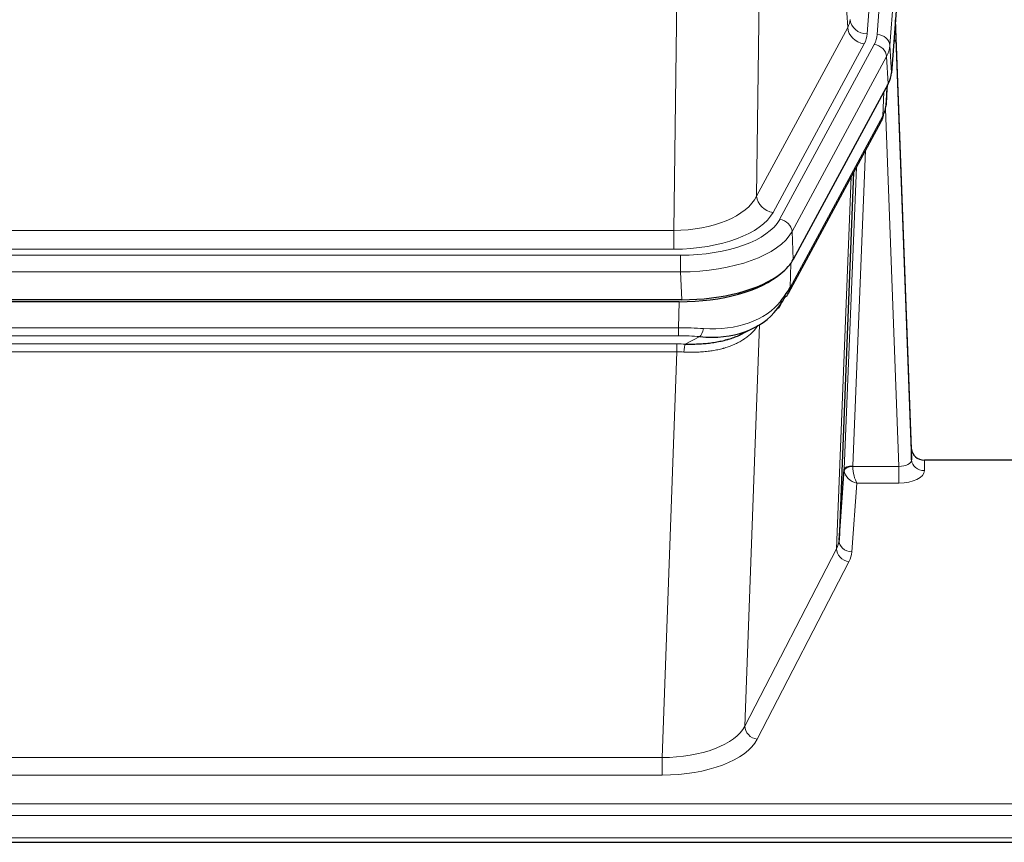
# Model space of a CAD drawing. Header units: inches. Extents: x 0 to 23760, y -13 to 16800.
# Tile 262 of 279: x 20038 to 20269, y 13635 to 13828. Entities that reach past the tile are written whole.
import ezdxf

# ---------------------------------------------------------------- set-up
doc = ezdxf.new("R2010")
doc.units = ezdxf.units.IN
doc.layers.add('1', color=7, linetype='Continuous', true_color=0xffffff)

msp = doc.modelspace()

# ---------------------------------------------------------------- linework, layer by layer
at = {"layer": '1', "color": 110, "linetype": 'Continuous', "lineweight": 13}
for p, q in [((20250.149, 13997.618), (20237.082, 13824.845)), ((20239.43, 13824.692), (20252.54, 13998.053)), ((20255.534, 13995.483), (20242.424, 13822.122)), ((20232.509, 13826.362), (20228.157, 13900.614)), ((20212.115, 13862.469), (20211.157, 13786.819)), ((20191.715, 13778.784), (20192.683, 13855.28)), ((20211.157, 13786.819), (20232.509, 13826.362)), ((20215.033, 13783.01), (20236.385, 13822.554)), ((20216.558, 13781.336), (20238.732, 13822.401)), ((20242.424, 13822.122), (20242.797, 13815.75)), ((20241.639, 13819.545), (20219.465, 13778.479)), ((20242.013, 13813.172), (20241.639, 13819.545)), ((20241.528, 13808.247), (20241.882, 13812.931)), ((20240.743, 13805.668), (20240.962, 13811.225)), ((20244.51, 13723.424), (20241.379, 13807.276)), ((20218.996, 13765.392), (20240.743, 13805.668)), ((20236.726, 13797.562), (20233.703, 13723.511)), ((20231.706, 13722.745), (20234.599, 13793.622)), ((20229.892, 13704.116), (20233.359, 13791.327)), ((19979.071, 13778.784), (20191.715, 13778.784)), ((20191.715, 13774.37), (20191.715, 13778.784)), ((20219.465, 13778.479), (20219.758, 13771.958)), ((19977.483, 13772.946), (20193.303, 13772.946)), ((20191.715, 13774.37), (19979.071, 13774.37)), ((20193.303, 13769.041), (20193.303, 13772.946)), ((20219.172, 13771.028), (20218.996, 13765.392)), ((20193.303, 13769.041), (19977.483, 13769.041)), ((20193.596, 13762.52), (20193.303, 13769.041)), ((20192.814, 13755.947), (20193.005, 13762.038)), ((20211.843, 13756.642), (20208.407, 13662.502)), ((19977.972, 13755.947), (20192.814, 13755.947)), ((20192.814, 13754.081), (19977.972, 13754.081)), ((20192.814, 13754.081), (20192.814, 13755.947)), ((19978.314, 13752.139), (20192.472, 13752.139)), ((20192.472, 13750.274), (20192.472, 13752.139)), ((20194.384, 13752.108), (20197.838, 13753.853)), ((20192.472, 13750.274), (19978.314, 13750.274)), ((20188.998, 13655.098), (20192.472, 13750.274)), ((20250.49, 13724.871), (20250.501, 13722.423)), ((20233.704, 13723.424), (20244.51, 13723.424)), ((20244.51, 13723.424), (20244.51, 13719.509)), ((20234.667, 13719.509), (20233.474, 13703.36)), ((20244.51, 13719.509), (20234.667, 13719.509)), ((20208.407, 13662.502), (20229.892, 13704.116)), ((20232.8, 13701.053), (20211.315, 13659.439)), ((19981.788, 13655.098), (20188.998, 13655.098)), ((20188.998, 13655.098), (20188.998, 13650.997)), ((20188.998, 13650.997), (19981.788, 13650.997)), ((19807.393, 13644.236), (20364.393, 13644.236)), ((19807.393, 13641.502), (20364.393, 13641.502)), ((19807.393, 13636.254), (20364.393, 13636.254))]:
    msp.add_line(p, q, dxfattribs=at)
at = {"layer": '1', "color": 2, "linetype": 'Continuous', "lineweight": 25}
for p, q in [((20255.915, 13989.203), (20242.797, 13815.75)), ((20247.491, 13727.492), (20243.734, 13828.131)), ((20243.814, 13823.737), (20247.502, 13724.956)), ((20242.013, 13813.172), (20219.758, 13771.958)), ((20241.522, 13808.134), (20241.885, 13812.935)), ((20241.699, 13812.591), (20241.528, 13808.247)), ((20241.522, 13808.134), (20241.528, 13808.247)), ((20218.637, 13764.062), (20240.384, 13804.338)), ((20233.905, 13792.338), (20230.477, 13706.127)), ((20193.596, 13762.52), (19977.19, 13762.52)), ((20193.005, 13762.038), (19977.781, 13762.038)), ((20207.702, 13754.474), (20210.495, 13755.886)), ((20247.502, 13724.956), (20247.491, 13727.492)), ((20280.393, 13724.871), (20250.49, 13724.871)), ((20230.477, 13706.127), (20231.706, 13722.745)), ((19807.393, 13635.239), (20364.393, 13635.239))]:
    msp.add_line(p, q, dxfattribs=at)
at = {"layer": '1', "color": 110, "linetype": 'Continuous', "lineweight": 13}
for centre, major_axis, ratio, start_param, end_param in [((20213.064, 13828.783), (-20.038, 0.241), 0.4621297, 2.903225, 3.1123764), ((20237.082, 13828.393), (3.989, -0.302), 0.8864705, 3.2608937, 4.7793301), ((20236.385, 13826.102), (3.52, -1.9), 0.8606628, 3.6289862, 5.1474227), ((20243.814, 13821.585), (-0.214, 6.443), 0.0117452, 5.0526437, 5.774114), ((20213.064, 13825.235), (-24.033, 0.005), 0.4611335, 2.8976848, 3.1068362), ((20215.412, 13825.083), (-24.033, 0.005), 0.4611335, 2.8976848, 3.1068362), ((20239.43, 13822.031), (2.991, -0.226), 0.8864705, 0.119301, 1.6377375), ((20240.815, 13823.646), (2.998, 0.112), 0.4302668, 5.7021495, 6.2671208), ((20238.732, 13819.74), (2.64, -1.425), 0.8606628, 0.4873936, 2.00583), ((20215.412, 13822.422), (27.028, 0.171), 0.4605352, 6.0362132, 6.2453646), ((20236.864, 13806.238), (3.52, -1.9), 0.8606628, 0.0000038, 0.4001271), ((20213.733, 13788.458), (27.538, 20.422), 0.1820482, 5.91173, 5.9437102), ((20191.794, 13789.391), (20.002, 0.126), 0.5302672, 4.7050812, 6.0263936), ((20215.033, 13786.558), (-3.52, 1.9), 0.8606628, 0.4873936, 2.00583), ((20191.794, 13785.843), (24.002, 0.049), 0.477994, 4.708097, 6.0294094), ((20193.252, 13784.043), (-24.02, 0.03), 0.4619935, 1.5735185, 2.8978281), ((20216.558, 13778.675), (2.64, -1.425), 0.8606628, 0.4873936, 2.00583), ((20193.252, 13781.382), (27.018, 0.111), 0.4567867, 4.7124116, 6.0367213), ((20215.117, 13765.963), (3.52, -1.9), 0.8606628, 0.0000038, 0.4001271), ((20193.067, 13777.33), (-25.329, 12.681), 0.6929209, 2.1169098, 3.0007467), ((20192.164, 13748.513), (27.015, 0.091), 0.2751837, 1.3250001, 1.545831), ((20192.164, 13744.678), (23.017, 0.318), 0.4083138, 1.3161001, 1.5369309), ((20197.838, 13757.688), (-0.368, -3.983), 0.2964475, 0.3019504, 1.0888865), ((20191.682, 13742.327), (24.025, 0.387), 0.4081205, 1.4515093, 1.5313568), ((20194.384, 13748.273), (0.131, 3.998), 0.1099517, 0.2897867, 1.0584981), ((20191.682, 13738.491), (20.023, 0.877), 0.5868265, 1.4258227, 1.5056703), ((20244.497, 13725.047), (-3.004, 0.138), 0.5390598, 1.5996723, 3.1704686), ((20250.501, 13725.047), (-3, -0.013), 0.8746179, 0.0299147, 1.5670846), ((20234.703, 13722.618), (-2.996, 0.15), 0.8842154, 0.0089587, 0.1047242), ((20233.703, 13722.65), (1.998, -0.082), 0.4302193, 1.5883537, 3.1255299), ((20233.704, 13722.563), (-1.996, -0.13), 0.4297663, 4.6843512, 6.2157251), ((20234.667, 13722.132), (-2.669, 1.608), 0.8008031, 0.5106166, 2.0203264), ((20234.703, 13723.479), (1.001, 0.011), 0.9036677, 3.0949665, 3.190732), ((20234.667, 13722.132), (-0.506, 2.997), 0.2740591, 1.0794715, 2.5891813), ((20244.497, 13722.423), (-6.003, 0.008), 0.4854373, 1.5734916, 3.1442879), ((20210.474, 13706.382), (20.016, 0.121), 0.4848834, 6.0350943, 6.2444185), ((20233.474, 13705.984), (2.992, -0.221), 0.8740585, 3.1714428, 4.7769181), ((20232.8, 13703.677), (2.666, -1.376), 0.8484453, 3.5215353, 5.1252561), ((20210.474, 13703.758), (23.014, 0.002), 0.4845187, 6.038018, 6.2473422), ((20188.992, 13664.772), (20.013, 0.104), 0.483363, 4.7101919, 6.0355739), ((20211.315, 13662.063), (2.666, -1.376), 0.8484453, 3.5215353, 5.1252561), ((20188.992, 13662.148), (-23.012, 0.004), 0.4845836, 1.5711584, 2.8965404)]:
    msp.add_ellipse(centre, major_axis=major_axis, ratio=ratio, start_param=start_param, end_param=end_param, dxfattribs=at)
at = {"layer": '1', "color": 2, "linetype": 'Continuous', "lineweight": 25}
for centre, major_axis, ratio, start_param, end_param in [((20215.777, 13816.189), (-27.037, 0.006), 0.4611335, 2.8976848, 3.1068362), ((20214.884, 13817.734), (-26.161, 11.46), 0.4493681, 3.1218709, 3.267222), ((20213.733, 13788.458), (27.174, 22.247), 0.2659531, 6.0029106, 6.0348907), ((20237.03, 13806.559), (3.584, -1.776), 0.8816114, 6.2824956, 6.6531678), ((20193.538, 13775.004), (-27.023, 0.034), 0.4619935, 2.6128783, 2.8978281), ((20192.979, 13774.513), (-27.01, 0.015), 0.4618579, 1.5720062, 2.656), ((20193.538, 13775.004), (-27.023, 0.034), 0.4619935, 1.5735185, 2.6128783), ((20192.164, 13748.513), (27.355, 20.182), 0.1876908, 5.6857719, 5.9066027), ((20215.117, 13765.963), (3.52, -1.9), 0.8606628, 5.9153676, 6.2831892), ((20194.86, 13745.65), (23.434, 19.972), 0.1471226, 5.6997031, 5.9205339), ((20213.34, 13763.281), (3.195, -2.407), 0.6715965, 6.033487, 6.820423), ((20193.067, 13777.33), (-23.359, 16.381), 0.7286412, 2.2260513, 3.1098882), ((20250.49, 13727.584), (-3, 0.002), 0.9042699, 0.0343167, 1.5714866)]:
    msp.add_ellipse(centre, major_axis=major_axis, ratio=ratio, start_param=start_param, end_param=end_param, dxfattribs=at)
msp.add_open_spline([(20240.384, 13804.338), (20240.504, 13804.561), (20240.614, 13804.783)], degree=2, dxfattribs=at)
at = {"layer": '1', "color": 110, "linetype": 'Continuous', "lineweight": 13}
msp.add_open_spline([(20211.445, 13756.516), (20211.289, 13756.263), (20211.117, 13756.014), (20210.742, 13755.525), (20210.539, 13755.284), (20210.101, 13754.812), (20209.866, 13754.582), (20209.366, 13754.132), (20209.101, 13753.913), (20208.678, 13753.594), (20208.534, 13753.489), (20208.31, 13753.335), (20208.235, 13753.284), (20208.083, 13753.183), (20208.006, 13753.133), (20207.617, 13752.887), (20207.294, 13752.699), (20206.625, 13752.343), (20205.931, 13752.007), (20205.189, 13751.71), (20204.424, 13751.433), (20204.029, 13751.304), (20203.571, 13751.171), (20203.52, 13751.156), (20203.418, 13751.127), (20203.366, 13751.113), (20203.211, 13751.07), (20202.9, 13750.987), (20202.585, 13750.911), (20201.95, 13750.767), (20201.52, 13750.682), (20200.646, 13750.534), (20200.202, 13750.471), (20199.3, 13750.365), (20198.842, 13750.322), (20198.145, 13750.273), (20197.911, 13750.259), (20197.557, 13750.241), (20197.439, 13750.236), (20197.201, 13750.227), (20197.082, 13750.223), (20196.486, 13750.206), (20196.006, 13750.202), (20195.04, 13750.211), (20194.554, 13750.224), (20194.066, 13750.245)], degree=3, knots=[0, 0, 0, 0, 0.0625, 0.0625, 0.125, 0.125, 0.1875, 0.1875, 0.25, 0.25, 0.28125, 0.28125, 0.296875, 0.296875, 0.3125, 0.3125, 0.375, 0.375, 0.4375, 0.5, 0.5, 0.5625, 0.5625, 0.5703125, 0.5703125, 0.578125, 0.578125, 0.59375, 0.625, 0.625, 0.6875, 0.6875, 0.75, 0.75, 0.8125, 0.8125, 0.84375, 0.84375, 0.859375, 0.859375, 0.875, 0.875, 0.9375, 0.9375, 1, 1, 1, 1], dxfattribs=at)
at = {"layer": '1', "color": 2, "linetype": 'Continuous', "lineweight": 25}
msp.add_open_spline([(20194.384, 13752.108), (20194.903, 13752.099), (20195.418, 13752.096), (20196.443, 13752.109), (20196.953, 13752.124), (20197.588, 13752.153), (20197.714, 13752.16), (20197.967, 13752.174), (20198.094, 13752.182), (20198.47, 13752.207), (20198.719, 13752.226), (20199.461, 13752.29), (20199.948, 13752.342), (20200.907, 13752.467), (20201.379, 13752.539), (20202.308, 13752.705), (20202.764, 13752.799), (20203.438, 13752.956), (20203.66, 13753.011), (20203.991, 13753.098), (20204.101, 13753.127), (20204.265, 13753.173), (20204.32, 13753.188), (20204.428, 13753.219), (20204.915, 13753.36), (20205.383, 13753.514), (20206.189, 13753.805), (20206.887, 13754.084), (20207.541, 13754.392), (20207.822, 13754.535)], degree=3, knots=[0, 0, 0, 0, 0.1020877, 0.1020877, 0.2041754, 0.2041754, 0.2296973, 0.2296973, 0.2552192, 0.2552192, 0.3062631, 0.3062631, 0.4083508, 0.4083508, 0.5104385, 0.5104385, 0.6125262, 0.6125262, 0.66357, 0.66357, 0.6890919, 0.6890919, 0.7018529, 0.7018529, 0.7146139, 0.8167015, 0.8167015, 0.9187892, 1, 1, 1, 1], dxfattribs=at)

doc.saveas('drawing.dxf')
